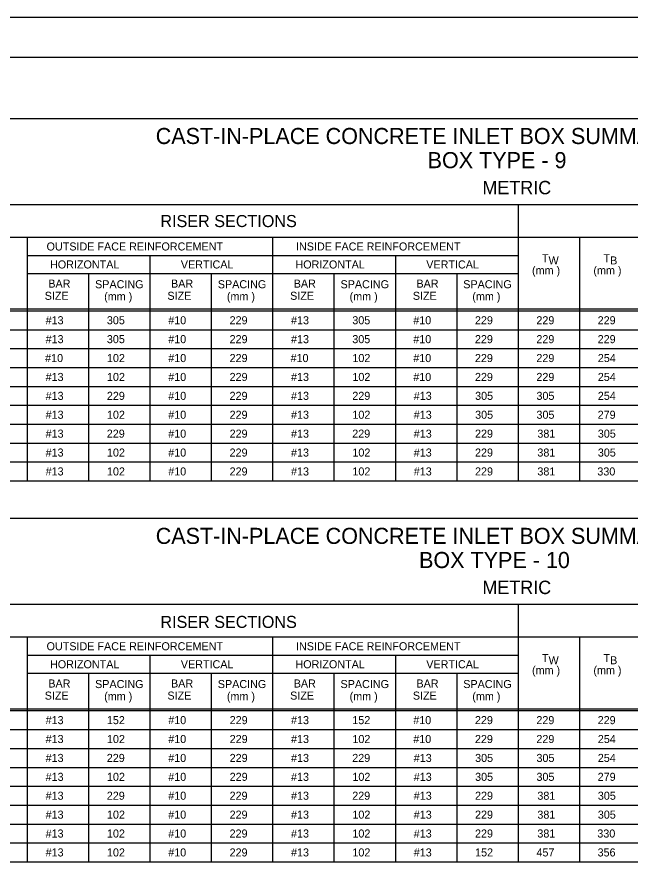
# Model space of a CAD drawing. Extents: x -6420 to 49575, y -4552 to 11624.
# Drawn here: x 40670 to 41420, y 4726 to 5777 of the extents above; entities that cross this region are included whole.
import ezdxf

# ---------------------------------------------------------------- set-up
doc = ezdxf.new("R2010")
doc.units = 0
doc.layers.add('1', color=7, linetype='Continuous')
doc.layers.add('4', color=7, linetype='Continuous')

msp = doc.modelspace()

# ---------------------------------------------------------------- linework, layer by layer
at = {"layer": '1'}
for p, q in [((42181.9, 5653.2), (40386.9, 5653.2)), ((42181.9, 5548.2), (40386.9, 5548.2)), ((41281.9, 5548.2), (41281.9, 5210.7)), ((42181.9, 5508.2), (40606.9, 5508.2)), ((40681.9, 5508.2), (40681.9, 5210.7)), ((40981.9, 5508.2), (40981.9, 5210.7)), ((41356.9, 5508.2), (41356.9, 5210.7)), ((40681.9, 5486.2), (40981.9, 5486.2)), ((40831.9, 5486.2), (40831.9, 5210.7)), ((40981.9, 5486.2), (41281.9, 5486.2)), ((41131.9, 5486.2), (41131.9, 5210.7)), ((40681.9, 5464.2), (40981.9, 5464.2)), ((40756.9, 5464.2), (40756.9, 5210.7)), ((40906.9, 5464.2), (40906.9, 5210.7)), ((40981.9, 5464.2), (41281.9, 5464.2)), ((41056.9, 5464.2), (41056.9, 5210.7)), ((41206.9, 5464.2), (41206.9, 5210.7)), ((40386.9, 5421), (42181.9, 5421)), ((40386.9, 5418.5), (42181.9, 5418.5)), ((40386.9, 5395.4), (42181.9, 5395.4)), ((40386.9, 5372.3), (42181.9, 5372.3)), ((40386.9, 5349.2), (42181.9, 5349.2)), ((40386.9, 5326.2), (42181.9, 5326.2)), ((40386.9, 5303.1), (42181.9, 5303.1)), ((40386.9, 5280), (42181.9, 5280)), ((40386.9, 5256.9), (42181.9, 5256.9)), ((40386.9, 5233.8), (42181.9, 5233.8)), ((40386.9, 5210.7), (42181.9, 5210.7)), ((42181.9, 5164.5), (40386.9, 5164.5)), ((42181.9, 5059.5), (40386.9, 5059.5)), ((41281.9, 5059.5), (41281.9, 4745)), ((42181.9, 5019.5), (40606.9, 5019.5)), ((40681.9, 5019.5), (40681.9, 4745)), ((40981.9, 5019.5), (40981.9, 4745)), ((41356.9, 5019.5), (41356.9, 4745)), ((40681.9, 4997.5), (40981.9, 4997.5)), ((40831.9, 4997.5), (40831.9, 4745)), ((40981.9, 4997.5), (41281.9, 4997.5)), ((41131.9, 4997.5), (41131.9, 4745)), ((40681.9, 4975.5), (40981.9, 4975.5)), ((40756.9, 4975.5), (40756.9, 4745)), ((40906.9, 4975.5), (40906.9, 4745)), ((40981.9, 4975.5), (41281.9, 4975.5)), ((41056.9, 4975.5), (41056.9, 4745)), ((41206.9, 4975.5), (41206.9, 4745)), ((40386.9, 4932.2), (42181.9, 4932.2)), ((40386.9, 4929.8), (42181.9, 4929.8)), ((40386.9, 4906.7), (42181.9, 4906.7)), ((40386.9, 4883.6), (42181.9, 4883.6)), ((40386.9, 4860.5), (42181.9, 4860.5)), ((40386.9, 4837.4), (42181.9, 4837.4)), ((40386.9, 4814.3), (42181.9, 4814.3)), ((40386.9, 4791.2), (42181.9, 4791.2)), ((40386.9, 4768.1), (42181.9, 4768.1)), ((40386.9, 4745), (42181.9, 4745))]:
    msp.add_line(p, q, dxfattribs=at)
msp.add_lwpolyline([(42890.7, 3877.8), (42890.7, 5728.2), (40311.9, 5728.2), (40311.9, 3877.8), (42890.7, 3877.8), (42890.7, 3964.3), (42234.5, 3964.3), (42234.5, 4176.5), (42890.7, 4176.5), (42890.7, 4271.5), (42234.5, 4271.5), (42234.5, 3877.8), (42493, 3877.8), (42493, 3964.3), (42493, 3877.8), (42745.6, 3877.8), (42745.6, 3964.3), (42745.6, 3923.9), (42890.7, 3923.9)], dxfattribs=at)
at = {"layer": '4'}
msp.add_lwpolyline([(40184, 5777.4), (42943.2, 5777.4), (42943.2, 3828.6), (40184, 3828.6)], close=True, dxfattribs=at)

# ---------------------------------------------------------------- texts
at = {"layer": '1'}
for s, height, p in [('CAST-IN-PLACE CONCRETE INLET BOX SUMMARY TABLE', 19.685, (40839, 5622.4)), ('BOX TYPE - 9', 19.685, (41171.4, 5592.9)), ('METRIC', 16.4, (41238.3, 5561)), ('RISER SECTIONS', 14.764, (40844.7, 5520.9)), ('OUTSIDE FACE REINFORCEMENT', 9.843, (40705.6, 5492.3)), ('INSIDE FACE REINFORCEMENT', 9.843, (41010.5, 5492.3)), ('T ', 9.84, (41311.2, 5477.9)), ('W', 9.84, (41319.2, 5475.2)), ('T ', 9.84, (41386.2, 5477.9)), ('B', 9.84, (41394.4, 5475.2)), ('HORIZONTAL', 9.84, (40709.8, 5470.3)), ('VERTICAL', 9.84, (40869.7, 5470.3)), ('HORIZONTAL', 9.84, (41009.8, 5470.3)), ('VERTICAL', 9.84, (41169.7, 5470.3)), ('(mm )', 9.84, (41299, 5463.1)), ('(mm )', 9.84, (41374, 5463.1)), ('BAR', 9.84, (40707.7, 5446.9)), ('SPACING', 9.84, (40764.9, 5446.1)), ('BAR', 9.84, (40857.7, 5446.9)), ('SPACING', 9.84, (40914.9, 5446.1)), ('BAR', 9.84, (41007.7, 5446.9)), ('SPACING', 9.84, (41064.9, 5446.1)), ('BAR', 9.84, (41157.7, 5446.9)), ('SPACING', 9.84, (41214.9, 5446.1)), ('SIZE', 9.84, (40703.3, 5432)), ('(mm )', 9.84, (40776, 5431.3)), ('SIZE', 9.84, (40853.3, 5432)), ('(mm )', 9.84, (40926, 5431.3)), ('SIZE', 9.84, (41003.3, 5432)), ('(mm )', 9.84, (41076, 5431.3)), ('SIZE', 9.84, (41153.3, 5432)), ('(mm )', 9.84, (41226, 5431.3)), ('#13', 9.84, (40704.4, 5402.1)), ('305', 9.84, (40779.3, 5402.1)), ('#10', 9.84, (40854.3, 5402.1)), ('229', 9.84, (40929.3, 5402.1)), ('#13', 9.84, (41004.4, 5402.1)), ('305', 9.84, (41079.3, 5402.1)), ('#10', 9.84, (41153.8, 5402.1)), ('229', 9.84, (41229.2, 5402.1)), ('229', 9.84, (41304.3, 5402.1)), ('229', 9.84, (41379.2, 5402.1)), ('#13', 9.84, (40704.4, 5379)), ('305', 9.84, (40779.3, 5379)), ('#10', 9.84, (40854.3, 5379)), ('229', 9.84, (40929.3, 5379)), ('#13', 9.84, (41004.4, 5379)), ('305', 9.84, (41079.3, 5379)), ('#10', 9.84, (41153.8, 5379)), ('229', 9.84, (41229.2, 5379)), ('229', 9.84, (41304.3, 5379)), ('229', 9.84, (41379.2, 5379)), ('#10', 9.84, (40703.8, 5355.9)), ('102', 9.84, (40779.4, 5355.9)), ('#10', 9.84, (40854.3, 5355.9)), ('229', 9.84, (40929.3, 5355.9)), ('#10', 9.84, (41003.8, 5355.9)), ('102', 9.84, (41079.4, 5355.9)), ('#10', 9.84, (41153.8, 5355.9)), ('229', 9.84, (41229.2, 5355.9)), ('229', 9.84, (41304.3, 5355.9)), ('254', 9.84, (41379.4, 5355.9)), ('#13', 9.84, (40704.4, 5332.8)), ('102', 9.84, (40779.4, 5332.8)), ('#10', 9.84, (40854.3, 5332.8)), ('229', 9.84, (40929.3, 5332.8)), ('#13', 9.84, (41004.4, 5332.8)), ('102', 9.84, (41079.4, 5332.8)), ('#10', 9.84, (41153.8, 5332.8)), ('229', 9.84, (41229.2, 5332.8)), ('229', 9.84, (41304.3, 5332.8)), ('254', 9.84, (41379.4, 5332.8)), ('#13', 9.84, (40704.4, 5309.7)), ('229', 9.84, (40779.3, 5309.7)), ('#10', 9.84, (40854.3, 5309.7)), ('229', 9.84, (40929.3, 5309.7)), ('#13', 9.84, (41004.4, 5309.7)), ('229', 9.84, (41079.3, 5309.7)), ('#13', 9.84, (41154.4, 5309.7)), ('305', 9.84, (41229.4, 5309.7)), ('305', 9.84, (41304.4, 5309.7)), ('254', 9.84, (41379.4, 5309.7)), ('#13', 9.84, (40704.4, 5286.6)), ('102', 9.84, (40779.4, 5286.6)), ('#10', 9.84, (40854.3, 5286.6)), ('229', 9.84, (40929.3, 5286.6)), ('#13', 9.84, (41004.4, 5286.6)), ('102', 9.84, (41079.4, 5286.6)), ('#13', 9.84, (41154.4, 5286.6)), ('305', 9.84, (41229.4, 5286.6)), ('305', 9.84, (41304.4, 5286.6)), ('279', 9.84, (41379.2, 5286.6)), ('#13', 9.84, (40704.4, 5263.5)), ('229', 9.84, (40779.2, 5263.5)), ('#10', 9.84, (40854.3, 5263.5)), ('229', 9.84, (40929.3, 5263.5)), ('#13', 9.84, (41004.4, 5263.5)), ('229', 9.84, (41079.2, 5263.5)), ('#13', 9.84, (41154.4, 5263.5)), ('229', 9.84, (41229.3, 5263.5)), ('381', 9.84, (41305.5, 5263.5)), ('305', 9.84, (41379.4, 5263.5)), ('#13', 9.84, (40704.4, 5240.4)), ('102', 9.84, (40779.4, 5240.4)), ('#10', 9.84, (40854.3, 5240.4)), ('229', 9.84, (40929.3, 5240.4)), ('#13', 9.84, (41004.4, 5240.4)), ('102', 9.84, (41079.4, 5240.4)), ('#13', 9.84, (41154.4, 5240.4)), ('229', 9.84, (41229.3, 5240.4)), ('381', 9.84, (41305.5, 5240.4)), ('305', 9.84, (41379.4, 5240.4)), ('#13', 9.84, (40704.4, 5217.3)), ('102', 9.84, (40779.4, 5217.3)), ('#10', 9.84, (40854.3, 5217.3)), ('229', 9.84, (40929.3, 5217.3)), ('#13', 9.84, (41004.4, 5217.3)), ('102', 9.84, (41079.4, 5217.3)), ('#13', 9.84, (41154.4, 5217.3)), ('229', 9.84, (41229.3, 5217.3)), ('381', 9.84, (41305.5, 5217.3)), ('330', 9.84, (41378.8, 5217.3)), ('CAST-IN-PLACE CONCRETE INLET BOX SUMMARY TABLE', 19.685, (40839, 5133.6)), ('BOX TYPE - 10', 19.685, (41160.9, 5104.1)), ('METRIC', 16.4, (41238.3, 5072.3)), ('RISER SECTIONS', 14.764, (40844.7, 5030.9)), ('OUTSIDE FACE REINFORCEMENT', 9.843, (40705.6, 5003.6)), ('INSIDE FACE REINFORCEMENT', 9.843, (41010.5, 5003.6)), ('T ', 9.84, (41311.2, 4989.2)), ('T ', 9.84, (41386.2, 4989.2)), ('HORIZONTAL', 9.84, (40709.8, 4981.6)), ('VERTICAL', 9.84, (40869.7, 4981.6)), ('HORIZONTAL', 9.84, (41009.8, 4981.6)), ('VERTICAL', 9.84, (41169.7, 4981.6)), ('W', 9.84, (41319.2, 4986.5)), ('B', 9.84, (41394.4, 4986.5)), ('(mm )', 9.84, (41299, 4974.3)), ('(mm )', 9.84, (41374, 4974.3)), ('BAR', 9.84, (40707.7, 4958.1)), ('SPACING', 9.84, (40764.9, 4957.4)), ('BAR', 9.84, (40857.7, 4958.1)), ('SPACING', 9.84, (40914.9, 4957.4)), ('BAR', 9.84, (41007.7, 4958.1)), ('SPACING', 9.84, (41064.9, 4957.4)), ('BAR', 9.84, (41157.7, 4958.1)), ('SPACING', 9.84, (41214.9, 4957.4)), ('SIZE', 9.84, (40703.3, 4943.3)), ('(mm )', 9.84, (40776, 4942.5)), ('SIZE', 9.84, (40853.3, 4943.3)), ('(mm )', 9.84, (40926, 4942.5)), ('SIZE', 9.84, (41003.3, 4943.3)), ('(mm )', 9.84, (41076, 4942.5)), ('SIZE', 9.84, (41153.3, 4943.3)), ('(mm )', 9.84, (41226, 4942.5)), ('#13', 9.84, (40704.4, 4913.3)), ('152', 9.84, (40779.3, 4913.3)), ('#10', 9.84, (40854.3, 4913.3)), ('229', 9.84, (40929.4, 4913.3)), ('#13', 9.84, (41004.4, 4913.3)), ('152', 9.84, (41079.3, 4913.3)), ('#10', 9.84, (41153.8, 4913.3)), ('229', 9.84, (41229.2, 4913.3)), ('229', 9.84, (41304.3, 4913.3)), ('229', 9.84, (41379.2, 4913.3)), ('#13', 9.84, (40704.4, 4890.2)), ('102', 9.84, (40779.4, 4890.2)), ('#10', 9.84, (40854.3, 4890.2)), ('229', 9.84, (40929.4, 4890.2)), ('#13', 9.84, (41004.4, 4890.2)), ('102', 9.84, (41079.4, 4890.2)), ('#10', 9.84, (41153.8, 4890.2)), ('229', 9.84, (41229.2, 4890.2)), ('229', 9.84, (41304.3, 4890.2)), ('254', 9.84, (41379.4, 4890.2)), ('#13', 9.84, (40704.4, 4867.1)), ('229', 9.84, (40779.2, 4867.1)), ('#10', 9.84, (40854.3, 4867.1)), ('229', 9.84, (40929.4, 4867.1)), ('#13', 9.84, (41004.4, 4867.1)), ('229', 9.84, (41079.2, 4867.1)), ('#13', 9.84, (41154.4, 4867.1)), ('305', 9.84, (41229.4, 4867.1)), ('305', 9.84, (41304.4, 4867.1)), ('254', 9.84, (41379.4, 4867.1)), ('#13', 9.84, (40704.4, 4844)), ('102', 9.84, (40779.4, 4844)), ('#10', 9.84, (40854.3, 4844)), ('229', 9.84, (40929.4, 4844)), ('#13', 9.84, (41004.4, 4844)), ('102', 9.84, (41079.4, 4844)), ('#13', 9.84, (41154.4, 4844)), ('305', 9.84, (41229.4, 4844)), ('305', 9.84, (41304.4, 4844)), ('279', 9.84, (41379.2, 4844)), ('#13', 9.84, (40704.4, 4820.9)), ('229', 9.84, (40779.2, 4820.9)), ('#10', 9.84, (40854.3, 4820.9)), ('229', 9.84, (40929.3, 4820.9)), ('#13', 9.84, (41004.4, 4820.9)), ('229', 9.84, (41079.2, 4820.9)), ('#13', 9.84, (41154.4, 4820.9)), ('229', 9.84, (41229.3, 4820.9)), ('381', 9.84, (41305.5, 4820.9)), ('305', 9.84, (41379.4, 4820.9)), ('#13', 9.84, (40704.4, 4797.8)), ('102', 9.84, (40779.4, 4797.8)), ('#10', 9.84, (40854.3, 4797.8)), ('229', 9.84, (40929.3, 4797.8)), ('#13', 9.84, (41004.4, 4797.8)), ('102', 9.84, (41079.4, 4797.8)), ('#13', 9.84, (41154.4, 4797.8)), ('229', 9.84, (41229.3, 4797.8)), ('381', 9.84, (41305.5, 4797.8)), ('305', 9.84, (41379.4, 4797.8)), ('#13', 9.84, (40704.4, 4774.7)), ('102', 9.84, (40779.4, 4774.7)), ('#10', 9.84, (40854.3, 4774.7)), ('229', 9.84, (40929.3, 4774.7)), ('#13', 9.84, (41004.4, 4774.7)), ('102', 9.84, (41079.4, 4774.7)), ('#13', 9.84, (41154.4, 4774.7)), ('229', 9.84, (41229.3, 4774.7)), ('381', 9.84, (41305.5, 4774.7)), ('330', 9.84, (41378.8, 4774.7)), ('#13', 9.84, (40704.4, 4751.6)), ('102', 9.84, (40779.4, 4751.6)), ('#10', 9.84, (40854.3, 4751.6)), ('229', 9.84, (40929.3, 4751.6)), ('#13', 9.84, (41004.4, 4751.6)), ('102', 9.84, (41079.4, 4751.6)), ('#13', 9.84, (41154.4, 4751.6)), ('152', 9.84, (41229.4, 4751.6)), ('457', 9.84, (41304.4, 4751.6)), ('356', 9.84, (41379.1, 4751.6))]:
    msp.add_text(s, height=height, dxfattribs=at).set_placement(p)

doc.saveas('drawing.dxf')
